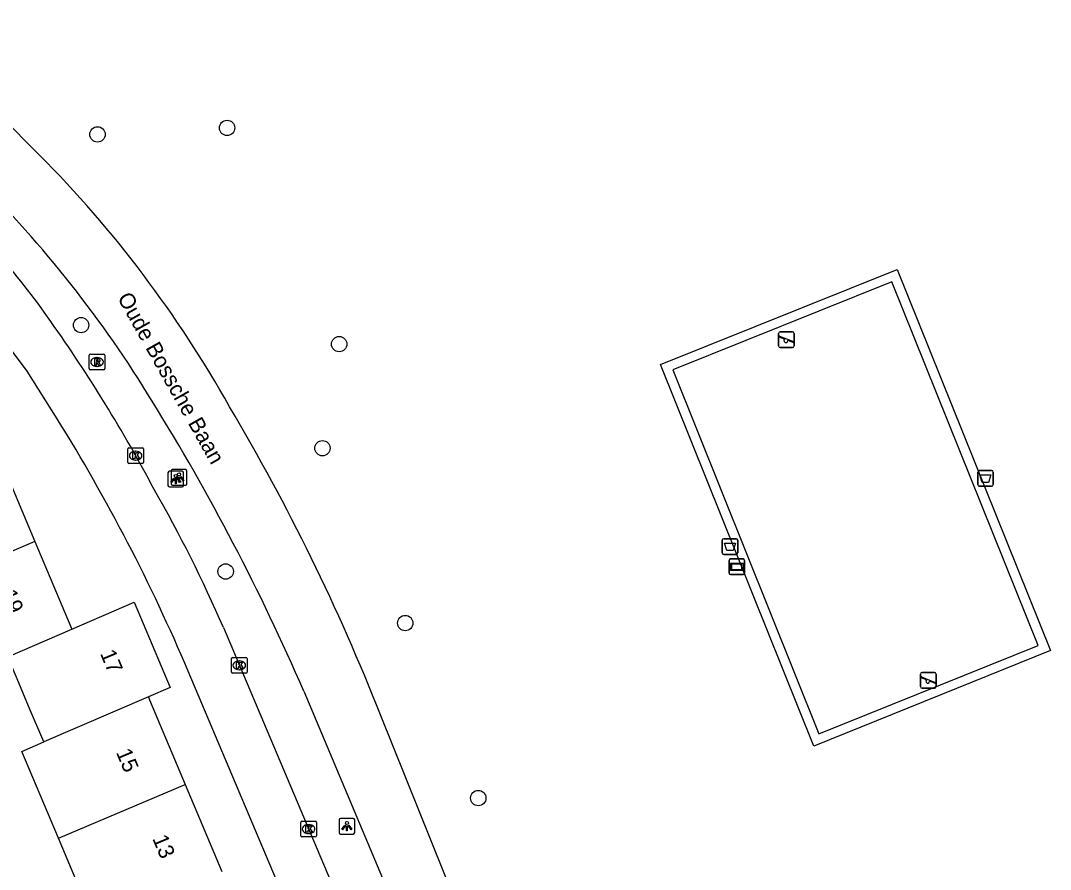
# Model space of a CAD drawing. Extents: x 157767 to 159171, y 387842 to 389425.
# Drawn here: x 158875.8 to 158941.3, y 388573.2 to 388627.2 of the extents above; entities that cross this region are included whole.
import ezdxf

# ---------------------------------------------------------------- set-up
doc = ezdxf.new("R2010")
doc.units = 0
for name, color, linetype in [('IMGEO_Afvalbak', 7, 'Continuous'), ('IMGEO_Boom', 7, 'Continuous'), ('IMGEO_Fietspad_gesloten', 7, 'Continuous'), ('IMGEO_Kolk', 7, 'Continuous'), ('IMGEO_Lichtpunt', 7, 'Continuous'), ('IMGEO_Muur', 7, 'Continuous'), ('IMGEO_Openbare_ruimte_label', 7, 'Continuous'), ('IMGEO_Pand', 7, 'Continuous'), ('IMGEO_Pand_nummerreeks', 7, 'Continuous'), ('IMGEO_Rioolput', 7, 'Continuous'), ('IMGEO_Speelvoorziening', 7, 'Continuous'), ('IMGEO_Verklikker', 7, 'Continuous'), ('IMGEO_Voetpad_open', 7, 'Continuous')]:
    doc.layers.add(name, color=color, linetype=linetype)

msp = doc.modelspace()

# ---------------------------------------------------------------- linework, layer by layer
at = {"layer": 'IMGEO_Afvalbak'}
for p, q in [((158936.695, 388597.678), (158936.695, 388598.478)), ((158936.695, 388598.478), (158936.695, 388597.678)), ((158936.795, 388598.578), (158937.585, 388598.578)), ((158937.585, 388598.578), (158936.795, 388598.578)), ((158937.685, 388598.478), (158937.685, 388597.678)), ((158937.685, 388597.678), (158937.685, 388598.478)), ((158937.585, 388597.578), (158936.795, 388597.578)), ((158936.795, 388597.578), (158937.585, 388597.578)), ((158920.435, 388593.337), (158920.435, 388594.137)), ((158920.435, 388594.137), (158920.435, 388593.337)), ((158920.535, 388594.237), (158921.325, 388594.237)), ((158921.325, 388594.237), (158920.535, 388594.237)), ((158921.425, 388594.137), (158921.425, 388593.337)), ((158921.425, 388593.337), (158921.425, 388594.137)), ((158921.325, 388593.237), (158920.535, 388593.237)), ((158920.535, 388593.237), (158921.325, 388593.237))]:
    msp.add_line(p, q, dxfattribs=at)
for points in [[(158936.838, 388598.292), (158937.542, 388598.292), (158937.393, 388597.822), (158936.987, 388597.822), (158936.838, 388598.292)], [(158920.578, 388593.951), (158921.282, 388593.951), (158921.133, 388593.481), (158920.727, 388593.481), (158920.578, 388593.951)]]:
    msp.add_lwpolyline(points, dxfattribs=at)
for centre, start, end in [((158936.795, 388598.478), 90, 180), ((158936.795, 388598.478), 90, 180), ((158937.585, 388598.478), 0, 90), ((158937.585, 388598.478), 360, 90), ((158936.795, 388597.678), 180, 270), ((158936.795, 388597.678), 180, 270), ((158937.585, 388597.678), 270, 0), ((158937.585, 388597.678), 270, 0), ((158920.535, 388594.137), 90, 180), ((158920.535, 388594.137), 90, 180), ((158921.325, 388594.137), 0, 90), ((158921.325, 388594.137), 360, 90), ((158920.535, 388593.337), 180, 270), ((158920.535, 388593.337), 180, 270), ((158921.325, 388593.337), 270, 0), ((158921.325, 388593.337), 270, 0)]:
    msp.add_arc(centre, 0.1, start, end, dxfattribs=at)
at = {"layer": 'IMGEO_Boom'}
for centre in [(158888.937, 388620.376), (158880.692, 388619.964), (158879.647, 388607.828), (158896.067, 388606.62), (158895.004, 388599.996), (158888.846, 388592.152), (158900.272, 388588.87), (158904.918, 388577.735)]:
    msp.add_circle(centre, 0.489, dxfattribs=at)
at = {"layer": 'IMGEO_Fietspad_gesloten'}
for points in [[(158876.988, 388618.656), (158847.414, 388648.473)], [(158893.82, 388584.534), (158898.826, 388572.638), (158905.206, 388556.391), (158910.288, 388543.465), (158910.762, 388542.291), (158913.553, 388535.388), (158913.675, 388534.969)], [(158910.809, 388552.906), (158898.698, 388583.023)]]:
    msp.add_lwpolyline(points, dxfattribs=at)
for centre, radius, start, end in [((158824.58, 388566.486), 73.948, 29.25225, 44.86963), ((158820.197, 388564.015), 74.912, 31.34428, 45.21669), ((158762.157, 388527.45), 143.505, 23.43977, 31.75837), ((158771.991, 388533.107), 136.184, 21.50211, 30.69336)]:
    msp.add_arc(centre, radius, start, end, dxfattribs=at)
at = {"layer": 'IMGEO_Kolk'}
for p, q in [((158882.619, 388599.094), (158882.619, 388599.946)), ((158882.694, 388600.02), (158883.546, 388600.02)), ((158883.107, 388599.8), (158883.132, 388599.8)), ((158883.62, 388599.946), (158883.62, 388599.094)), ((158883.546, 388599.02), (158882.694, 388599.02)), ((158883.13, 388599.24), (158883.105, 388599.24)), ((158889.212, 388585.756), (158889.212, 388586.608)), ((158889.287, 388586.682), (158890.139, 388586.682)), ((158889.7, 388586.462), (158889.725, 388586.462)), ((158890.213, 388586.608), (158890.213, 388585.756)), ((158889.723, 388585.902), (158889.698, 388585.902)), ((158890.139, 388585.682), (158889.287, 388585.682)), ((158893.62, 388575.334), (158893.62, 388576.186)), ((158893.695, 388576.26), (158894.547, 388576.26)), ((158894.108, 388576.04), (158894.133, 388576.04)), ((158894.621, 388576.186), (158894.621, 388575.334)), ((158894.131, 388575.48), (158894.106, 388575.48)), ((158894.547, 388575.26), (158893.695, 388575.26))]:
    msp.add_line(p, q, dxfattribs=at)
for points in [[(158882.619, 388599.094), (158882.619, 388599.946)], [(158882.694, 388600.02), (158883.546, 388600.02)], [(158882.94, 388599.72), (158883.063, 388599.72), (158883.063, 388599.569), (158883.193, 388599.72), (158883.357, 388599.72), (158883.211, 388599.569), (158883.364, 388599.32), (158883.212, 388599.32), (158883.127, 388599.484), (158883.063, 388599.417), (158883.063, 388599.32), (158882.94, 388599.32), (158882.94, 388599.72)], [(158883.62, 388599.946), (158883.62, 388599.094)], [(158883.546, 388599.02), (158882.694, 388599.02)], [(158889.212, 388585.756), (158889.212, 388586.608)], [(158889.287, 388586.682), (158890.139, 388586.682)], [(158890.213, 388586.608), (158890.213, 388585.756)], [(158889.533, 388586.382), (158889.656, 388586.382), (158889.656, 388586.231), (158889.786, 388586.382), (158889.95, 388586.382), (158889.804, 388586.231), (158889.957, 388585.982), (158889.805, 388585.982), (158889.72, 388586.146), (158889.656, 388586.079), (158889.656, 388585.982), (158889.533, 388585.982), (158889.533, 388586.382)], [(158890.139, 388585.682), (158889.287, 388585.682)], [(158893.62, 388575.334), (158893.62, 388576.186)], [(158893.695, 388576.26), (158894.547, 388576.26)], [(158894.621, 388576.186), (158894.621, 388575.334)], [(158893.941, 388575.96), (158894.064, 388575.96), (158894.064, 388575.809), (158894.194, 388575.96), (158894.358, 388575.96), (158894.212, 388575.809), (158894.365, 388575.56), (158894.213, 388575.56), (158894.128, 388575.724), (158894.064, 388575.657), (158894.064, 388575.56), (158893.941, 388575.56), (158893.941, 388575.96)], [(158894.547, 388575.26), (158893.695, 388575.26)]]:
    msp.add_lwpolyline(points, dxfattribs=at)
for centre, start, end in [((158882.696, 388599.944), 91.55205, 178.44795), ((158882.696, 388599.944), 91.55205, 178.44795), ((158883.544, 388599.944), 1.55205, 88.44795), ((158883.544, 388599.944), 1.55205, 88.44795), ((158882.696, 388599.096), 181.55205, 268.44795), ((158882.696, 388599.096), 181.55205, 268.44795), ((158883.544, 388599.096), 271.55205, 358.44795), ((158883.544, 388599.096), 271.55205, 358.44795), ((158889.289, 388586.606), 91.55205, 178.44795), ((158889.289, 388586.606), 91.55205, 178.44795), ((158890.137, 388586.606), 1.55205, 88.44795), ((158890.137, 388586.606), 1.55205, 88.44795), ((158889.289, 388585.758), 181.55205, 268.44795), ((158889.289, 388585.758), 181.55205, 268.44795), ((158890.137, 388585.758), 271.55205, 358.44795), ((158890.137, 388585.758), 271.55205, 358.44795), ((158893.697, 388576.184), 91.55205, 178.44795), ((158893.697, 388576.184), 91.55205, 178.44795), ((158894.545, 388576.184), 1.55205, 88.44795), ((158894.545, 388576.184), 1.55205, 88.44795), ((158893.697, 388575.336), 181.55205, 268.44795), ((158893.697, 388575.336), 181.55205, 268.44795), ((158894.545, 388575.336), 271.55205, 358.44795), ((158894.545, 388575.336), 271.55205, 358.44795)]:
    msp.add_arc(centre, 0.0765, start, end, dxfattribs=at)
for centre, major_axis, ratio, start_param, end_param in [((158883.106, 388599.52), (-0.387, 0.002), 0.722429, 4.712389, 7.853982), ((158883.131, 388599.52), (-0.39, 0.002), 0.717154, 1.570796, 4.712389), ((158889.699, 388586.182), (-0.387, 0.002), 0.722429, 4.712389, 7.853982), ((158889.724, 388586.182), (-0.39, 0.002), 0.717154, 1.570796, 4.712389), ((158894.107, 388575.76), (-0.387, 0.002), 0.722429, 4.712389, 7.853982), ((158894.132, 388575.76), (-0.39, 0.002), 0.717154, 1.570796, 4.712389)]:
    msp.add_ellipse(centre, major_axis=major_axis, ratio=ratio, start_param=start_param, end_param=end_param, dxfattribs=at)
at = {"layer": 'IMGEO_Lichtpunt'}
for p, q in [((158885.173, 388598.434), (158885.173, 388597.627)), ((158885.173, 388598.434), (158885.173, 388597.627)), ((158886.075, 388598.529), (158885.267, 388598.529)), ((158886.075, 388598.529), (158885.267, 388598.529)), ((158885.379, 388598.538), (158885.379, 388597.731)), ((158885.379, 388598.538), (158885.379, 388597.731)), ((158886.281, 388598.633), (158885.473, 388598.633)), ((158886.281, 388598.633), (158885.473, 388598.633)), ((158886.169, 388597.627), (158886.169, 388598.434)), ((158886.169, 388597.627), (158886.169, 388598.434)), ((158886.375, 388597.731), (158886.375, 388598.538)), ((158886.375, 388597.731), (158886.375, 388598.538)), ((158885.473, 388597.637), (158886.281, 388597.637)), ((158885.473, 388597.637), (158886.281, 388597.637)), ((158885.267, 388597.533), (158886.075, 388597.533)), ((158885.267, 388597.533), (158886.075, 388597.533)), ((158896.061, 388576.349), (158896.061, 388575.542)), ((158896.061, 388576.349), (158896.061, 388575.542)), ((158896.963, 388576.444), (158896.155, 388576.444)), ((158896.963, 388576.444), (158896.155, 388576.444)), ((158897.057, 388575.542), (158897.057, 388576.349)), ((158897.057, 388575.542), (158897.057, 388576.349)), ((158896.155, 388575.448), (158896.963, 388575.448)), ((158896.155, 388575.448), (158896.963, 388575.448))]:
    msp.add_line(p, q, dxfattribs=at)
for points in [[(158885.547, 388598.098), (158885.586, 388598.07), (158885.398, 388597.808), (158885.36, 388597.835), (158885.547, 388598.098)], [(158885.753, 388598.202), (158885.792, 388598.174), (158885.604, 388597.912), (158885.566, 388597.939), (158885.753, 388598.202)], [(158885.649, 388598.05), (158885.696, 388598.05), (158885.696, 388597.728), (158885.649, 388597.728), (158885.649, 388598.05)], [(158885.759, 388598.07), (158885.797, 388598.097), (158885.984, 388597.835), (158885.945, 388597.807), (158885.759, 388598.07)], [(158885.855, 388598.154), (158885.902, 388598.154), (158885.902, 388597.832), (158885.855, 388597.832), (158885.855, 388598.154)], [(158885.965, 388598.174), (158886.003, 388598.201), (158886.19, 388597.939), (158886.151, 388597.911), (158885.965, 388598.174)], [(158896.435, 388576.013), (158896.474, 388575.985), (158896.286, 388575.723), (158896.248, 388575.75), (158896.435, 388576.013)], [(158896.647, 388575.985), (158896.685, 388576.012), (158896.872, 388575.75), (158896.833, 388575.722), (158896.647, 388575.985)], [(158896.537, 388575.965), (158896.584, 388575.965), (158896.584, 388575.643), (158896.537, 388575.643), (158896.537, 388575.965)]]:
    msp.add_lwpolyline(points, dxfattribs=at)
for centre in [(158885.672, 388598.232), (158885.878, 388598.336), (158896.56, 388576.147)]:
    msp.add_circle(centre, 0.0994, dxfattribs=at)
for centre, start, end in [((158885.267, 388598.434), 90, 180), ((158885.267, 388598.434), 90, 180), ((158885.473, 388598.538), 90, 180), ((158885.473, 388598.538), 90, 180), ((158886.075, 388598.434), 0, 90), ((158886.075, 388598.434), 0, 90), ((158886.281, 388598.538), 0, 90), ((158886.281, 388598.538), 0, 90), ((158885.267, 388597.627), 180, 270), ((158885.267, 388597.627), 180, 270), ((158885.473, 388597.731), 180, 270), ((158885.473, 388597.731), 180, 270), ((158886.075, 388597.627), 270, 0), ((158886.075, 388597.627), 270, 360), ((158886.281, 388597.731), 270, 0), ((158886.281, 388597.731), 270, 360), ((158896.155, 388576.349), 90, 180), ((158896.155, 388576.349), 90, 180), ((158896.963, 388576.349), 0, 90), ((158896.963, 388576.349), 0, 90), ((158896.155, 388575.542), 180, 270), ((158896.155, 388575.542), 180, 270), ((158896.963, 388575.542), 270, 0), ((158896.963, 388575.542), 270, 360)]:
    msp.add_arc(centre, 0.0946, start, end, dxfattribs=at)
at = {"layer": 'IMGEO_Muur'}
for points in [[(158916.505, 388605.315), (158931.571, 388611.371), (158941.323, 388587.123), (158926.268, 388581.03), (158916.505, 388605.315)], [(158926.594, 388581.817), (158940.542, 388587.448), (158931.232, 388610.576), (158917.301, 388604.991), (158926.594, 388581.817)]]:
    msp.add_lwpolyline(points, dxfattribs=at)
at = {"layer": 'IMGEO_Pand'}
for points in [[(158874.381, 388599.565), (158876.703, 388594.056)], [(158876.703, 388594.056), (158868.608, 388590.612)], [(158876.703, 388594.056), (158878.994, 388588.621), (158879.054, 388588.479)], [(158879.054, 388588.479), (158883.025, 388590.199), (158885.317, 388584.762), (158883.931, 388584.167)], [(158874.99, 388586.719), (158879.054, 388588.479)], [(158877.272, 388581.307), (158876.31, 388583.589), (158875.686, 388585.07), (158874.99, 388586.719)], [(158883.931, 388584.167), (158877.272, 388581.307)], [(158883.931, 388584.167), (158884.008, 388583.983), (158886.279, 388578.595)], [(158878.2, 388575.191), (158875.875, 388580.707), (158877.272, 388581.307)], [(158878.2, 388575.191), (158886.279, 388578.595)], [(158886.279, 388578.595), (158888.607, 388573.073)], [(158880.528, 388569.668), (158878.2, 388575.191)]]:
    msp.add_lwpolyline(points, dxfattribs=at)
at = {"layer": 'IMGEO_Rioolput'}
for p, q in [((158880.161, 388605.058), (158880.161, 388605.91)), ((158880.236, 388605.984), (158881.088, 388605.984)), ((158880.649, 388605.764), (158880.674, 388605.764)), ((158881.162, 388605.91), (158881.162, 388605.058)), ((158881.088, 388604.984), (158880.236, 388604.984)), ((158880.672, 388605.204), (158880.647, 388605.204))]:
    msp.add_line(p, q, dxfattribs=at)
for points in [[(158880.161, 388605.058), (158880.161, 388605.91)], [(158880.236, 388605.984), (158881.088, 388605.984)], [(158880.75, 388605.682), (158880.498, 388605.684), (158880.498, 388605.284)], [(158880.676, 388605.603), (158880.622, 388605.603), (158880.622, 388605.522)], [(158880.622, 388605.522), (158880.674, 388605.522)], [(158881.162, 388605.91), (158881.162, 388605.058)], [(158881.088, 388604.984), (158880.236, 388604.984)], [(158880.498, 388605.284), (158880.622, 388605.284), (158880.622, 388605.446), (158880.633, 388605.446)], [(158880.68, 388605.417), (158880.751, 388605.284), (158880.891, 388605.284), (158880.826, 388605.41)]]:
    msp.add_lwpolyline(points, dxfattribs=at)
for centre, radius, start, end in [((158880.238, 388605.908), 0.0765, 91.55205, 178.44795), ((158880.238, 388605.908), 0.0765, 91.55205, 178.44795), ((158880.658, 388605.711), 0.19, 274.7715, 282.96867), ((158880.682, 388605.507), 0.0964, 77.00612, 93.18647), ((158880.696, 388605.564), 0.0378, 276.66336, 79.67722), ((158880.749, 388605.572), 0.109, 350.36119, 89.41601), ((158880.747, 388605.572), 0.112, 277.58423, 350.98172), ((158880.731, 388605.357), 0.108, 29.51342, 73.79051), ((158881.086, 388605.908), 0.0765, 1.55205, 88.44795), ((158881.086, 388605.908), 0.0765, 1.55205, 88.44795), ((158880.238, 388605.06), 0.0765, 181.55205, 268.44795), ((158880.238, 388605.06), 0.0765, 181.55205, 268.44795), ((158880.632, 388605.393), 0.0533, 26.02933, 88.69889), ((158881.086, 388605.06), 0.0765, 271.55205, 358.44795), ((158881.086, 388605.06), 0.0765, 271.55205, 358.44795)]:
    msp.add_arc(centre, radius, start, end, dxfattribs=at)
for centre, major_axis, ratio, start_param, end_param in [((158880.648, 388605.484), (-0.387, 0.002), 0.722429, 4.712389, 7.853982), ((158880.673, 388605.484), (-0.39, 0.002), 0.717154, 1.570796, 4.712389)]:
    msp.add_ellipse(centre, major_axis=major_axis, ratio=ratio, start_param=start_param, end_param=end_param, dxfattribs=at)
at = {"layer": 'IMGEO_Speelvoorziening'}
for p, q in [((158924.026, 388606.503), (158924.026, 388607.303)), ((158924.026, 388607.303), (158924.026, 388606.503)), ((158924.409, 388606.931), (158924.07, 388607.068)), ((158924.095, 388607.128), (158924.971, 388606.775)), ((158924.126, 388607.403), (158924.916, 388607.403)), ((158924.916, 388607.403), (158924.126, 388607.403)), ((158924.947, 388606.715), (158924.607, 388606.852)), ((158925.016, 388607.303), (158925.016, 388606.503)), ((158925.016, 388606.503), (158925.016, 388607.303)), ((158924.916, 388606.403), (158924.126, 388606.403)), ((158924.126, 388606.403), (158924.916, 388606.403)), ((158933.054, 388584.827), (158933.054, 388585.627)), ((158933.054, 388585.627), (158933.054, 388584.827)), ((158933.437, 388585.255), (158933.098, 388585.392)), ((158933.123, 388585.452), (158933.999, 388585.099)), ((158933.154, 388585.727), (158933.944, 388585.727)), ((158933.944, 388585.727), (158933.154, 388585.727)), ((158933.975, 388585.039), (158933.635, 388585.176)), ((158934.044, 388585.627), (158934.044, 388584.827)), ((158934.044, 388584.827), (158934.044, 388585.627)), ((158933.944, 388584.727), (158933.154, 388584.727)), ((158933.154, 388584.727), (158933.944, 388584.727))]:
    msp.add_line(p, q, dxfattribs=at)
for centre, radius, start, end in [((158924.126, 388607.303), 0.1, 90, 180), ((158924.126, 388607.303), 0.1, 90, 180), ((158924.083, 388607.098), 0.0327, 68.07798, 248.07798), ((158924.488, 388606.841), 0.12, 130.99278, 5.16318), ((158924.916, 388607.303), 0.1, 0, 90), ((158924.916, 388607.303), 0.1, 360, 90), ((158924.959, 388606.745), 0.0327, 248.07798, 68.07798), ((158924.126, 388606.503), 0.1, 180, 270), ((158924.126, 388606.503), 0.1, 180, 270), ((158924.916, 388606.503), 0.1, 270, 0), ((158924.916, 388606.503), 0.1, 270, 0), ((158933.154, 388585.627), 0.1, 90, 180), ((158933.154, 388585.627), 0.1, 90, 180), ((158933.111, 388585.422), 0.0327, 68.07798, 248.07798), ((158933.516, 388585.165), 0.12, 130.99278, 5.16318), ((158933.944, 388585.627), 0.1, 0, 90), ((158933.944, 388585.627), 0.1, 360, 90), ((158933.154, 388584.827), 0.1, 180, 270), ((158933.154, 388584.827), 0.1, 180, 270), ((158933.944, 388584.827), 0.1, 270, 0), ((158933.944, 388584.827), 0.1, 270, 0), ((158933.987, 388585.069), 0.0327, 248.07798, 68.07798)]:
    msp.add_arc(centre, radius, start, end, dxfattribs=at)
at = {"layer": 'IMGEO_Verklikker'}
for p, q in [((158920.875, 388592.054), (158920.875, 388592.854)), ((158920.875, 388592.854), (158920.875, 388592.054)), ((158920.975, 388592.954), (158921.765, 388592.954)), ((158921.765, 388592.954), (158920.975, 388592.954)), ((158921.865, 388592.854), (158921.865, 388592.054)), ((158921.865, 388592.054), (158921.865, 388592.854)), ((158921.765, 388591.954), (158920.975, 388591.954)), ((158920.975, 388591.954), (158921.765, 388591.954))]:
    msp.add_line(p, q, dxfattribs=at)
for points in [[(158920.976, 388592.686), (158921.764, 388592.686), (158921.764, 388592.222), (158920.976, 388592.222), (158920.976, 388592.686)], [(158921.041, 388592.621), (158921.041, 388592.287), (158921.699, 388592.287), (158921.699, 388592.621), (158921.041, 388592.621)]]:
    msp.add_lwpolyline(points, dxfattribs=at)
for centre, start, end in [((158920.975, 388592.854), 90, 180), ((158920.975, 388592.854), 90, 180), ((158921.765, 388592.854), 0, 90), ((158921.765, 388592.854), 360, 90), ((158920.975, 388592.054), 180, 270), ((158920.975, 388592.054), 180, 270), ((158921.765, 388592.054), 270, 0), ((158921.765, 388592.054), 270, 0)]:
    msp.add_arc(centre, 0.1, start, end, dxfattribs=at)
at = {"layer": 'IMGEO_Voetpad_open'}
for points in [[(158878.124, 388601.869), (158876.222, 388604.888), (158872.771, 388609.467)], [(158888.698, 388588.584), (158895.294, 388572.988), (158902.52, 388555.816), (158908.616, 388541.37), (158911.28, 388535.056)], [(158905.332, 388539.962), (158905.758, 388540.142), (158886.464, 388585.803)]]:
    msp.add_lwpolyline(points, dxfattribs=at)
for centre, radius, start, end in [((158835.435, 388578.428), 51.635, 35.0275, 47.61943), ((158797.09, 388551.097), 98.723, 27.94839, 35.24331), ((158779.304, 388540.373), 116.392, 22.9743, 31.89414), ((158809.037, 388554.174), 86.775, 23.36239, 29.85119)]:
    msp.add_arc(centre, radius, start, end, dxfattribs=at)

# ---------------------------------------------------------------- texts
at = {"layer": 'IMGEO_Openbare_ruimte_label'}
msp.add_text('Oude Bossche Baan', height=1, rotation=299.41082, dxfattribs=at).set_placement((158881.93, 388609.566))
at = {"layer": 'IMGEO_Pand_nummerreeks'}
for s, rotation, p in [('19', 292.85508, (158874.532, 388590.761)), ('17', 292.85508, (158880.841, 388586.937)), ('15', 292.85508, (158881.855, 388580.646)), ('13', 292.85772, (158884.165, 388575.164))]:
    msp.add_text(s, height=1, rotation=rotation, dxfattribs=at).set_placement(p)

doc.saveas('drawing.dxf')
